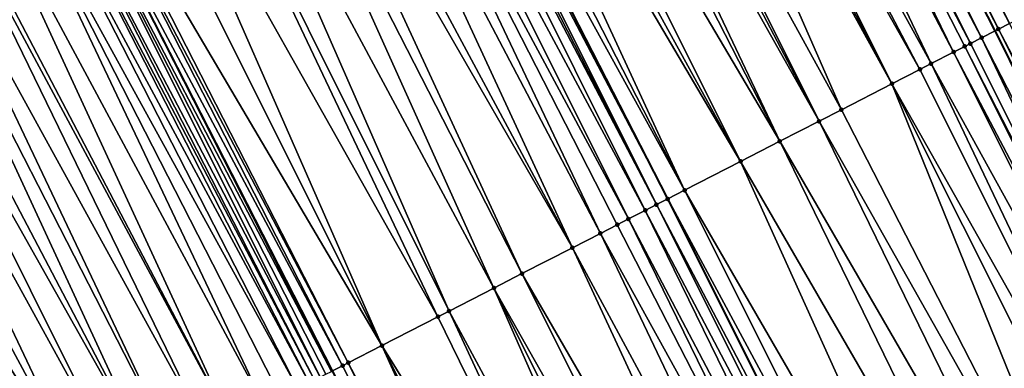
# Model space of a CAD drawing. Header units: feet. Extents: x 2004186 to 2014793, y 836912 to 864902.
# Tile 355 of 656: x 2010116 to 2010148, y 848503 to 848514. Entities that reach past the tile are written whole.
import ezdxf

# ---------------------------------------------------------------- set-up
doc = ezdxf.new("R2010")
doc.units = ezdxf.units.FT
doc.header["$LTSCALE"] = 100
doc.header["$MEASUREMENT"] = 0
for name, color, linetype, lineweight in [('EP_Travel Lane', 5, 'Continuous', 40), ('GPL_Skip Line', 2, 'Continuous', 40), ('Road Shots', 4, 'Continuous', 200), ('Road X-Section', 30, 'Continuous', 13)]:
    doc.layers.add(name, color=color, linetype=linetype, lineweight=lineweight)
doc.layers.add('I-77 SB_MM21-27-Surface-TIN', color=7, linetype='Continuous')

msp = doc.modelspace()

# ---------------------------------------------------------------- linework, layer by layer
at = {"layer": 'EP_Travel Lane'}
msp.add_polyline3d([(2010226.152270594, 848351.5306324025, 431.0596368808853), (2010217.611790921, 848369.7684313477, 431.003042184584), (2010208.997315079, 848387.8179519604, 430.9266833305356), (2010200.382830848, 848405.8674901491, 430.8562109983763), (2010191.768334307, 848423.9170541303, 430.7945311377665), (2010182.988971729, 848442.0748158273, 430.7348264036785), (2010174.091570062, 848459.9865653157, 430.6585878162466), (2010165.194158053, 848477.8983356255, 430.5893244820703), (2010156.296739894, 848495.8101183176, 430.5241777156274), (2010147.259371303, 848513.8251894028, 430.4477298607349), (2010138.152681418, 848531.6314415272, 430.3702636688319), (2010129.045940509, 848549.4377934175, 430.3274887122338), (2010119.939203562, 848567.2441375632, 430.2820293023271), (2010110.569408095, 848585.1130201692, 430.208047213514), (2010101.168451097, 848602.7657240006, 430.1428162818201)], dxfattribs=at)
at = {"layer": 'GPL_Skip Line'}
for points in [[(2010215.519128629, 848346.601391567, 430.5946012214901), (2010207.053911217, 848364.7211766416, 430.5414172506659), (2010198.430192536, 848382.7663136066, 430.4742536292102), (2010189.806490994, 848400.8114147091, 430.3949458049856), (2010181.182757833, 848418.8565819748, 430.3380431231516), (2010172.478275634, 848436.8624081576, 430.2722322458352), (2010163.59502872, 848454.7812046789, 430.2039886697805), (2010154.711774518, 848472.7000159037, 430.1406482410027), (2010145.828520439, 848490.6188268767, 430.0772240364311), (2010136.862724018, 848508.4959757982, 429.9985156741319), (2010127.74192482, 848526.2949927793, 429.9196532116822), (2010118.621085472, 848544.0940881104, 429.8680376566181), (2010109.500244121, 848561.8931873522, 429.8177818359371), (2010100.213436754, 848579.605537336, 429.7355131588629), (2010090.824792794, 848597.2647606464, 429.6626206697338), (2010081.436118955, 848614.924040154, 429.6102286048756)], [(2010204.601826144, 848341.5405152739, 430.1423739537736), (2010196.184079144, 848359.5248825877, 430.0913118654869), (2010187.594482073, 848377.586320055, 430.0224276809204), (2010179.004900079, 848395.6477258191, 429.9428828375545), (2010170.415280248, 848413.709211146, 429.890194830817), (2010161.808087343, 848431.5710309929, 429.8360841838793), (2010152.911226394, 848449.4830791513, 429.7680688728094), (2010144.014368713, 848467.3951207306, 429.6978289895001), (2010135.117502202, 848485.3071800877, 429.6335347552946), (2010126.21662445, 848503.0389576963, 429.5556429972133), (2010117.109927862, 848520.8452229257, 429.4827322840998), (2010108.00320422, 848538.6515410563, 429.4281994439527), (2010098.89648032, 848556.4578596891, 429.3738333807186), (2010089.689337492, 848574.0087241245, 429.278892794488), (2010080.28839136, 848591.6614075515, 429.2061529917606), (2010070.887408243, 848609.3141604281, 429.1588207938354)]]:
    msp.add_polyline3d(points, dxfattribs=at)
at = {"layer": 'I-77 SB_MM21-27-Surface-TIN', "color": 128, "linetype": 'ByBlock', "lineweight": -2}
for points in [[(2010138.776662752, 848531.9513662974, 430.4188203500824), (2010138.598690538, 848531.8601199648, 430.4057262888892), (2010147.719502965, 848514.0610771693, 430.4756114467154)], [(2010138.776662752, 848531.9513662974, 430.4188203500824), (2010147.719502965, 848514.0610771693, 430.4756114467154), (2010148.075456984, 848514.2435511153, 430.4952899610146)], [(2010138.064772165, 848531.5863843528, 430.367621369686), (2010137.886784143, 848531.4951688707, 430.3652557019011), (2010147.259371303, 848513.8251894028, 430.4477298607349)], [(2010138.064772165, 848531.5863843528, 430.367621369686), (2010147.259371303, 848513.8251894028, 430.4477298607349), (2010138.152681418, 848531.6314415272, 430.3702636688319)], [(2010138.24275579, 848531.6776084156, 430.3729710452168), (2010138.152681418, 848531.6314415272, 430.3702636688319), (2010147.36355797, 848513.8785856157, 430.4498097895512)], [(2010147.36355797, 848513.8785856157, 430.4498097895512), (2010138.152681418, 848531.6314415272, 430.3702636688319), (2010147.259371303, 848513.8251894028, 430.4477298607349)], [(2010138.420724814, 848531.768860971, 430.3882290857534), (2010138.24275579, 848531.6776084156, 430.3729710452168), (2010147.36355797, 848513.8785856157, 430.4498097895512)], [(2010138.598690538, 848531.8601199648, 430.4057262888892), (2010138.420724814, 848531.768860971, 430.3882290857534), (2010147.719502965, 848514.0610771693, 430.4756114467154)], [(2010138.420724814, 848531.768860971, 430.3882290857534), (2010147.36355797, 848513.8785856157, 430.4498097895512), (2010147.719502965, 848514.0610771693, 430.4756114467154)], [(2010137.530820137, 848531.3127144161, 430.3523553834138), (2010137.174850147, 848531.1302716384, 430.3435157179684), (2010146.47363562, 848513.4224735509, 430.4259300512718)], [(2010137.886784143, 848531.4951688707, 430.3652557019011), (2010137.530820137, 848531.3127144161, 430.3523553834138), (2010146.829599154, 848513.6049289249, 430.4391501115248)], [(2010137.530820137, 848531.3127144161, 430.3523553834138), (2010146.47363562, 848513.4224735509, 430.4259300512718), (2010146.829599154, 848513.6049289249, 430.4391501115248)], [(2010137.886784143, 848531.4951688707, 430.3652557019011), (2010146.829599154, 848513.6049289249, 430.4391501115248), (2010147.259371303, 848513.8251894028, 430.4477298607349)], [(2010137.174850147, 848531.1302716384, 430.3435157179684), (2010136.640905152, 848530.8565879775, 430.3234771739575), (2010145.939681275, 848513.1488081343, 430.4122360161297)], [(2010137.174850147, 848531.1302716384, 430.3435157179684), (2010146.2956489, 848513.3312555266, 430.4226803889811), (2010146.47363562, 848513.4224735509, 430.4259300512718)], [(2010137.174850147, 848531.1302716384, 430.3435157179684), (2010145.939681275, 848513.1488081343, 430.4122360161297), (2010146.2956489, 848513.3312555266, 430.4226803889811)], [(2010136.640905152, 848530.8565879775, 430.3234771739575), (2010135.573028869, 848530.3091939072, 430.2740979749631), (2010145.227760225, 848512.783885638, 430.3817104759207)], [(2010136.640905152, 848530.8565879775, 430.3234771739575), (2010145.227760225, 848512.783885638, 430.3817104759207), (2010145.939681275, 848513.1488081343, 430.4122360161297)], [(2010135.573028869, 848530.3091939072, 430.2740979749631), (2010135.039094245, 848530.0354900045, 430.2470201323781), (2010144.871805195, 848512.6014136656, 430.3627182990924)], [(2010135.573028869, 848530.3091939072, 430.2740979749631), (2010144.871805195, 848512.6014136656, 430.3627182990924), (2010145.227760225, 848512.783885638, 430.3817104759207)], [(2010135.039094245, 848530.0354900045, 430.2470201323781), (2010134.68313436, 848529.8530275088, 430.2313234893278), (2010143.981908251, 848512.1452520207, 430.3215969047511)], [(2010135.039094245, 848530.0354900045, 430.2470201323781), (2010143.981908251, 848512.1452520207, 430.3215969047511), (2010144.871805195, 848512.6014136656, 430.3627182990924)], [(2010134.68313436, 848529.8530275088, 430.2313234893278), (2010134.327171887, 848529.670570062, 430.2173826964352), (2010143.981908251, 848512.1452520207, 430.3215969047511)], [(2010134.327171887, 848529.670570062, 430.2173826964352), (2010132.725346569, 848528.8495002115, 430.1507054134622), (2010142.38008404, 848511.3241800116, 430.2541689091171)], [(2010134.327171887, 848529.670570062, 430.2173826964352), (2010142.38008404, 848511.3241800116, 430.2541689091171), (2010143.981908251, 848512.1452520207, 430.3215969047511)], [(2010132.725346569, 848528.8495002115, 430.1507054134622), (2010132.369385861, 848528.6670393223, 430.1355674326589), (2010141.668168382, 848510.9592469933, 430.219984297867)], [(2010132.725346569, 848528.8495002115, 430.1507054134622), (2010141.668168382, 848510.9592469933, 430.219984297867), (2010142.38008404, 848511.3241800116, 430.2541689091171)], [(2010132.369385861, 848528.6670393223, 430.1355674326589), (2010131.835447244, 848528.3933432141, 430.1112001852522), (2010141.668168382, 848510.9592469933, 430.219984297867)], [(2010131.301512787, 848528.1196389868, 430.0840094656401), (2010130.23364235, 848527.5722335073, 430.0306626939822), (2010140.422309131, 848510.3206275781, 430.1648094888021)], [(2010131.835447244, 848528.3933432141, 430.1112001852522), (2010131.301512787, 848528.1196389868, 430.0840094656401), (2010140.422309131, 848510.3206275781, 430.1648094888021)], [(2010131.835447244, 848528.3933432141, 430.1112001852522), (2010140.422309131, 848510.3206275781, 430.1648094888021), (2010141.668168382, 848510.9592469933, 430.219984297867)], [(2010130.23364235, 848527.5722335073, 430.0306626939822), (2010129.521717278, 848527.2073188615, 430.0028671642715), (2010139.176457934, 848509.6819924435, 430.1041683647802)], [(2010130.23364235, 848527.5722335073, 430.0306626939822), (2010139.176457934, 848509.6819924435, 430.1041683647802), (2010140.422309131, 848510.3206275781, 430.1648094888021)], [(2010129.521717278, 848527.2073188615, 430.0028671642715), (2010128.987779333, 848526.9336214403, 429.9780433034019), (2010139.176457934, 848509.6819924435, 430.1041683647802)], [(2010128.987779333, 848526.9336214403, 429.9780433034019), (2010128.275862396, 848526.5686909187, 429.9447269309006), (2010137.396658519, 848508.7696799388, 430.0256760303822)], [(2010128.987779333, 848526.9336214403, 429.9780433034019), (2010137.396658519, 848508.7696799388, 430.0256760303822), (2010139.176457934, 848509.6819924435, 430.1041683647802)], [(2010128.275862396, 848526.5686909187, 429.9447269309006), (2010127.74192482, 848526.2949927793, 429.9196532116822), (2010137.396658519, 848508.7696799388, 430.0256760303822)], [(2010127.563945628, 848526.2037600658, 429.9112953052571), (2010136.862724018, 848508.4959757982, 429.9985156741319), (2010127.74192482, 848526.2949927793, 429.9196532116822)], [(2010137.396658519, 848508.7696799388, 430.0256760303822), (2010127.74192482, 848526.2949927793, 429.9196532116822), (2010136.862724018, 848508.4959757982, 429.9985156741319)], [(2010127.207974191, 848526.0213201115, 429.9034375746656), (2010126.674022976, 848525.7476485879, 429.8876197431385), (2010136.150792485, 848508.1310737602, 429.9751044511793)], [(2010127.385961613, 848526.1125367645, 429.9062104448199), (2010127.207974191, 848526.0213201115, 429.9034375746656), (2010136.506760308, 848508.3135207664, 429.9854144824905)], [(2010127.207974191, 848526.0213201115, 429.9034375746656), (2010136.150792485, 848508.1310737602, 429.9751044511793), (2010136.506760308, 848508.3135207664, 429.9854144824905)], [(2010127.563945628, 848526.2037600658, 429.9112953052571), (2010127.385961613, 848526.1125367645, 429.9062104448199), (2010136.506760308, 848508.3135207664, 429.9854144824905)], [(2010127.563945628, 848526.2037600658, 429.9112953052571), (2010136.506760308, 848508.3135207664, 429.9854144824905), (2010136.862724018, 848508.4959757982, 429.9985156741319)], [(2010126.674022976, 848525.7476485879, 429.8876197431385), (2010126.140081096, 848525.4739588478, 429.8654669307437), (2010135.616842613, 848507.8573996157, 429.9583752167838)], [(2010126.674022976, 848525.7476485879, 429.8876197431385), (2010135.616842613, 848507.8573996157, 429.9583752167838), (2010136.150792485, 848508.1310737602, 429.9751044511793)], [(2010126.140081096, 848525.4739588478, 429.8654669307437), (2010125.428172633, 848525.1090117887, 429.8263996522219), (2010134.726950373, 848507.4012287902, 429.9140612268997)], [(2010126.140081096, 848525.4739588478, 429.8654669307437), (2010135.260879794, 848507.6749428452, 429.9446695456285), (2010135.616842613, 848507.8573996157, 429.9583752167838)], [(2010126.140081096, 848525.4739588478, 429.8654669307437), (2010134.726950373, 848507.4012287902, 429.9140612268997), (2010135.260879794, 848507.6749428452, 429.9446695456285)], [(2010125.428172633, 848525.1090117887, 429.8263996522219), (2010124.360296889, 848524.5616166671, 429.7766547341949), (2010133.837058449, 848506.9450573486, 429.8695329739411)], [(2010125.428172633, 848525.1090117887, 429.8263996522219), (2010133.837058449, 848506.9450573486, 429.8695329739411), (2010134.726950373, 848507.4012287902, 429.9140612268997)], [(2010124.360296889, 848524.5616166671, 429.7766547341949), (2010123.826354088, 848524.2879287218, 429.7551262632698), (2010133.837058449, 848506.9450573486, 429.8695329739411)], [(2010123.826354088, 848524.2879287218, 429.7551262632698), (2010123.114431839, 848523.9230085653, 429.72541442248), (2010132.235234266, 848506.1239852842, 429.8020858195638)], [(2010123.826354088, 848524.2879287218, 429.7551262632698), (2010132.235234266, 848506.1239852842, 429.8020858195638), (2010133.837058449, 848506.9450573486, 429.8695329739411)], [(2010123.114431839, 848523.9230085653, 429.72541442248), (2010121.86855452, 848523.2844244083, 429.6825008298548), (2010131.345323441, 848505.6678507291, 429.7703850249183)], [(2010123.114431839, 848523.9230085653, 429.72541442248), (2010131.345323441, 848505.6678507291, 429.7703850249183), (2010132.235234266, 848506.1239852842, 429.8020858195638)], [(2010121.86855452, 848523.2844244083, 429.6825008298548), (2010120.978658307, 848522.8282613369, 429.6408833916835), (2010129.921488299, 848504.9379921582, 429.7046120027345)], [(2010121.86855452, 848523.2844244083, 429.6825008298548), (2010129.921488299, 848504.9379921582, 429.7046120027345), (2010131.345323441, 848505.6678507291, 429.7703850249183)], [(2010120.978658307, 848522.8282613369, 429.6408833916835), (2010119.732795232, 848522.1896493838, 429.588303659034), (2010129.565525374, 848504.7555355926, 429.6909774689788)], [(2010120.978658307, 848522.8282613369, 429.6408833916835), (2010129.565525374, 848504.7555355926, 429.6909774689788), (2010129.921488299, 848504.9379921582, 429.7046120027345)], [(2010119.732795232, 848522.1896493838, 429.588303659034), (2010118.842887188, 848521.7335093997, 429.5547148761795), (2010127.785711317, 848503.8432516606, 429.6224216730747)], [(2010119.732795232, 848522.1896493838, 429.588303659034), (2010127.785711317, 848503.8432516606, 429.6224216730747), (2010129.565525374, 848504.7555355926, 429.6909774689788)], [(2010118.842887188, 848521.7335093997, 429.5547148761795), (2010117.59700751, 848521.0949298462, 429.5134022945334), (2010127.785711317, 848503.8432516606, 429.6224216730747)], [(2010117.419029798, 848521.0036942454, 429.504040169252), (2010117.109927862, 848520.8452229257, 429.4827322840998), (2010126.539834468, 848503.2046665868, 429.5791893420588)], [(2010117.59700751, 848521.0949298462, 429.5134022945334), (2010117.419029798, 848521.0036942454, 429.504040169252), (2010126.717813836, 848503.2958989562, 429.58742764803)], [(2010117.419029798, 848521.0036942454, 429.504040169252), (2010126.539834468, 848503.2046665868, 429.5791893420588), (2010126.717813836, 848503.2958989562, 429.58742764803)], [(2010117.59700751, 848521.0949298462, 429.5134022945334), (2010126.717813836, 848503.2958989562, 429.58742764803), (2010127.785711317, 848503.8432516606, 429.6224216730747)], [(2010116.88510951, 848520.7299623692, 429.4672344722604), (2010116.529154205, 848520.5474909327, 429.4484286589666), (2010125.827934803, 848502.8397023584, 429.5341512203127)], [(2010116.88510951, 848520.7299623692, 429.4672344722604), (2010126.183889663, 848503.022174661, 429.5532582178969), (2010117.109927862, 848520.8452229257, 429.4827322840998)], [(2010116.88510951, 848520.7299623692, 429.4672344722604), (2010126.005914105, 848502.9309348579, 429.542434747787), (2010126.183889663, 848503.022174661, 429.5532582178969)], [(2010116.88510951, 848520.7299623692, 429.4672344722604), (2010125.827934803, 848502.8397023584, 429.5341512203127), (2010126.005914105, 848502.9309348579, 429.542434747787)], [(2010126.183889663, 848503.022174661, 429.5532582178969), (2010126.21662445, 848503.0389576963, 429.5556429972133), (2010117.109927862, 848520.8452229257, 429.4827322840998)], [(2010126.539834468, 848503.2046665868, 429.5791893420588), (2010117.109927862, 848520.8452229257, 429.4827322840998), (2010126.21662445, 848503.0389576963, 429.5556429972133)], [(2010116.351172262, 848520.4562635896, 429.4419381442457), (2010115.995217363, 848520.2737913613, 429.4228570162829), (2010125.47196608, 848502.657257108, 429.5244516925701)], [(2010116.529154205, 848520.5474909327, 429.4484286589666), (2010116.351172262, 848520.4562635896, 429.4419381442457), (2010125.649948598, 848502.7484833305, 429.5305524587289)], [(2010116.351172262, 848520.4562635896, 429.4419381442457), (2010125.47196608, 848502.657257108, 429.5244516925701), (2010125.649948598, 848502.7484833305, 429.5305524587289)], [(2010116.529154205, 848520.5474909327, 429.4484286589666), (2010125.649948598, 848502.7484833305, 429.5305524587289), (2010125.827934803, 848502.8397023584, 429.5341512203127)], [(2010115.461280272, 848520.0000922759, 429.3974544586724), (2010114.571387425, 848519.5439226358, 429.3535526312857), (2010124.048138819, 848501.9273831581, 429.4533305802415)], [(2010115.995217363, 848520.2737913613, 429.4228570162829), (2010115.461280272, 848520.0000922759, 429.3974544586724), (2010125.116008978, 848502.47478918, 429.5068659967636)], [(2010115.461280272, 848520.0000922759, 429.3974544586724), (2010124.582083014, 848502.2010683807, 429.4739123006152), (2010125.116008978, 848502.47478918, 429.5068659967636)], [(2010115.461280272, 848520.0000922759, 429.3974544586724), (2010124.048138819, 848501.9273831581, 429.4533305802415), (2010124.582083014, 848502.2010683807, 429.4739123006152)], [(2010115.995217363, 848520.2737913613, 429.4228570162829), (2010125.116008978, 848502.47478918, 429.5068659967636), (2010125.47196608, 848502.657257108, 429.5244516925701)], [(2010114.571387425, 848519.5439226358, 429.3535526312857), (2010113.681479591, 848519.0877822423, 429.3198215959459), (2010122.980253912, 848501.3800059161, 429.4098035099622)], [(2010114.571387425, 848519.5439226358, 429.3535526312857), (2010122.980253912, 848501.3800059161, 429.4098035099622), (2010124.048138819, 848501.9273831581, 429.4533305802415)], [(2010113.681479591, 848519.0877822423, 429.3198215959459), (2010113.503500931, 848518.9965484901, 429.3111023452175), (2010122.980253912, 848501.3800059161, 429.4098035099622)], [(2010113.503500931, 848518.9965484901, 429.3111023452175), (2010112.613618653, 848518.5403582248, 429.260028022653), (2010122.268337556, 848501.0150742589, 429.3760921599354)], [(2010113.503500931, 848518.9965484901, 429.3111023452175), (2010122.268337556, 848501.0150742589, 429.3760921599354), (2010122.980253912, 848501.3800059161, 429.4098035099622)], [(2010112.613618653, 848518.5403582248, 429.260028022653), (2010112.079678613, 848518.266664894, 429.2366266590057), (2010121.200476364, 848500.4676507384, 429.3164715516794)], [(2010112.613618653, 848518.5403582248, 429.260028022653), (2010121.200476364, 848500.4676507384, 429.3164715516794), (2010122.268337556, 848501.0150742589, 429.3760921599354)], [(2010112.079678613, 848518.266664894, 429.2366266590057), (2010111.189766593, 848517.8105326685, 429.2057359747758), (2010120.488553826, 848500.1027311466, 429.286956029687)], [(2010112.079678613, 848518.266664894, 429.2366266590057), (2010120.488553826, 848500.1027311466, 429.286956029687), (2010121.200476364, 848500.4676507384, 429.3164715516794)], [(2010111.189766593, 848517.8105326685, 429.2057359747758), (2010110.655824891, 848517.536842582, 429.1834628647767), (2010120.488553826, 848500.1027311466, 429.286956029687)], [(2010110.655824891, 848517.536842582, 429.1834628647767), (2010109.943905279, 848517.1719172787, 429.1519611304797), (2010119.598643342, 848499.6465959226, 429.2550226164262)], [(2010110.655824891, 848517.536842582, 429.1834628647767), (2010119.598643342, 848499.6465959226, 429.2550226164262), (2010120.488553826, 848500.1027311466, 429.286956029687)], [(2010109.943905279, 848517.1719172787, 429.1519611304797), (2010109.053996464, 848516.7157787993, 429.1188956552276), (2010118.530764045, 848499.0992077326, 429.2076883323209)], [(2010109.943905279, 848517.1719172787, 429.1519611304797), (2010118.530764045, 848499.0992077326, 429.2076883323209), (2010119.598643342, 848499.6465959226, 429.2550226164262)], [(2010109.053996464, 848516.7157787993, 429.1188956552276), (2010107.808141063, 848516.0771518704, 429.0611080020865), (2010118.530764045, 848499.0992077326, 429.2076883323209)], [(2010107.808141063, 848516.0771518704, 429.0611080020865), (2010116.217004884, 848497.9132403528, 429.1191678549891), (2010118.530764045, 848499.0992077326, 429.2076883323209)], [(2010147.719502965, 848514.0610771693, 430.4756114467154), (2010147.36355797, 848513.8785856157, 430.4498097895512), (2010156.758327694, 848496.0390958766, 430.5630787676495)], [(2010146.829599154, 848513.6049289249, 430.4391501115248), (2010156.041635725, 848495.6836347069, 430.5199829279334), (2010147.259371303, 848513.8251894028, 430.4477298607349)], [(2010147.36355797, 848513.8785856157, 430.4498097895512), (2010147.259371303, 848513.8251894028, 430.4477298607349), (2010156.400002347, 848495.8613236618, 430.527647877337)], [(2010156.22082229, 848495.7724726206, 430.521626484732), (2010156.296739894, 848495.8101183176, 430.5241777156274), (2010147.259371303, 848513.8251894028, 430.4477298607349)], [(2010156.400002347, 848495.8613236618, 430.527647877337), (2010147.259371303, 848513.8251894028, 430.4477298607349), (2010156.296739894, 848495.8101183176, 430.5241777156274)], [(2010156.22082229, 848495.7724726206, 430.521626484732), (2010147.259371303, 848513.8251894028, 430.4477298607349), (2010156.041635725, 848495.6836347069, 430.5199829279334)], [(2010147.36355797, 848513.8785856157, 430.4498097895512), (2010156.400002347, 848495.8613236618, 430.527647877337), (2010156.758327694, 848496.0390958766, 430.5630787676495)], [(2010146.47363562, 848513.4224735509, 430.4259300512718), (2010146.2956489, 848513.3312555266, 430.4226803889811), (2010155.504097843, 848495.4170769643, 430.5003782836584)], [(2010146.829599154, 848513.6049289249, 430.4391501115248), (2010146.47363562, 848513.4224735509, 430.4259300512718), (2010155.504097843, 848495.4170769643, 430.5003782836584)], [(2010146.829599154, 848513.6049289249, 430.4391501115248), (2010155.504097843, 848495.4170769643, 430.5003782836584), (2010156.041635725, 848495.6836347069, 430.5199829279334)], [(2010145.939681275, 848513.1488081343, 430.4122360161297), (2010145.227760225, 848512.783885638, 430.3817104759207), (2010154.966553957, 848495.1505313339, 430.48481300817)], [(2010146.2956489, 848513.3312555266, 430.4226803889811), (2010145.939681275, 848513.1488081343, 430.4122360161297), (2010155.324914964, 848495.3282316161, 430.4962554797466)], [(2010145.939681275, 848513.1488081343, 430.4122360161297), (2010154.966553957, 848495.1505313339, 430.48481300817), (2010155.324914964, 848495.3282316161, 430.4962554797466)], [(2010146.2956489, 848513.3312555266, 430.4226803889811), (2010155.324914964, 848495.3282316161, 430.4962554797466), (2010155.504097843, 848495.4170769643, 430.5003782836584)], [(2010144.871805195, 848512.6014136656, 430.3627182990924), (2010143.981908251, 848512.1452520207, 430.3215969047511), (2010153.891490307, 848494.6173914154, 430.4374556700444)], [(2010145.227760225, 848512.783885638, 430.3817104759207), (2010144.871805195, 848512.6014136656, 430.3627182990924), (2010153.891490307, 848494.6173914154, 430.4374556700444)], [(2010145.227760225, 848512.783885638, 430.3817104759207), (2010153.891490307, 848494.6173914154, 430.4374556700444), (2010154.966553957, 848495.1505313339, 430.48481300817)], [(2010143.981908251, 848512.1452520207, 430.3215969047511), (2010142.38008404, 848511.3241800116, 430.2541689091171), (2010151.562180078, 848493.462266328, 430.3386510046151)], [(2010143.981908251, 848512.1452520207, 430.3215969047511), (2010152.995603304, 848494.1731094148, 430.3984131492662), (2010153.891490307, 848494.6173914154, 430.4374556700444)], [(2010143.981908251, 848512.1452520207, 430.3215969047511), (2010151.562180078, 848493.462266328, 430.3386510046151), (2010152.995603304, 848494.1731094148, 430.3984131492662)], [(2010142.38008404, 848511.3241800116, 430.2541689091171), (2010141.668168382, 848510.9592469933, 430.219984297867), (2010151.562180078, 848493.462266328, 430.3386510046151)], [(2010141.668168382, 848510.9592469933, 430.219984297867), (2010140.422309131, 848510.3206275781, 430.1648094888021), (2010150.487119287, 848492.929120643, 430.2893706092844)], [(2010141.668168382, 848510.9592469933, 430.219984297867), (2010150.487119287, 848492.929120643, 430.2893706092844), (2010151.562180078, 848493.462266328, 430.3386510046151)], [(2010140.422309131, 848510.3206275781, 430.1648094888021), (2010139.176457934, 848509.6819924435, 430.1041683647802), (2010149.232886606, 848492.3071074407, 430.2285743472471)], [(2010140.422309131, 848510.3206275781, 430.1648094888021), (2010149.232886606, 848492.3071074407, 430.2285743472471), (2010150.487119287, 848492.929120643, 430.2893706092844)], [(2010139.176457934, 848509.6819924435, 430.1041683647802), (2010137.396658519, 848508.7696799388, 430.0256760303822), (2010147.441121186, 848491.418526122, 430.144714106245)], [(2010139.176457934, 848509.6819924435, 430.1041683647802), (2010147.441121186, 848491.418526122, 430.144714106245), (2010149.232886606, 848492.3071074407, 430.2285743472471)], [(2010137.396658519, 848508.7696799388, 430.0256760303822), (2010136.862724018, 848508.4959757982, 429.9985156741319), (2010146.366051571, 848490.8853982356, 430.1013694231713)], [(2010137.396658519, 848508.7696799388, 430.0256760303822), (2010146.366051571, 848490.8853982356, 430.1013694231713), (2010147.441121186, 848491.418526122, 430.144714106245)], [(2010136.506760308, 848508.3135207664, 429.9854144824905), (2010145.828520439, 848490.6188268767, 430.0772240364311), (2010136.862724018, 848508.4959757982, 429.9985156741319)], [(2010146.366051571, 848490.8853982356, 430.1013694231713), (2010136.862724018, 848508.4959757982, 429.9985156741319), (2010145.828520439, 848490.6188268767, 430.0772240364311)], [(2010136.150792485, 848508.1310737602, 429.9751044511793), (2010135.616842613, 848507.8573996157, 429.9583752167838), (2010144.932618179, 848490.1745756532, 430.048445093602)], [(2010136.506760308, 848508.3135207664, 429.9854144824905), (2010136.150792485, 848508.1310737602, 429.9751044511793), (2010145.470166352, 848490.4411126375, 430.0611271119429)], [(2010136.150792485, 848508.1310737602, 429.9751044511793), (2010144.932618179, 848490.1745756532, 430.048445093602), (2010145.470166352, 848490.4411126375, 430.0611271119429)], [(2010136.506760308, 848508.3135207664, 429.9854144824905), (2010145.470166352, 848490.4411126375, 430.0611271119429), (2010145.828520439, 848490.6188268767, 430.0772240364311)], [(2010135.616842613, 848507.8573996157, 429.9583752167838), (2010135.260879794, 848507.6749428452, 429.9446695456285), (2010144.395076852, 848489.9080248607, 430.031158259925)], [(2010135.616842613, 848507.8573996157, 429.9583752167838), (2010144.395076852, 848489.9080248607, 430.031158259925), (2010144.932618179, 848490.1745756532, 430.048445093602)], [(2010135.260879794, 848507.6749428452, 429.9446695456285), (2010134.726950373, 848507.4012287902, 429.9140612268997), (2010144.395076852, 848489.9080248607, 430.031158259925)], [(2010134.726950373, 848507.4012287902, 429.9140612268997), (2010133.837058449, 848506.9450573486, 429.8695329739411), (2010143.320023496, 848489.3748641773, 429.9768762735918)], [(2010134.726950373, 848507.4012287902, 429.9140612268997), (2010143.320023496, 848489.3748641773, 429.9768762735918), (2010144.395076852, 848489.9080248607, 430.031158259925)], [(2010133.837058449, 848506.9450573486, 429.8695329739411), (2010132.235234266, 848506.1239852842, 429.8020858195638), (2010142.244962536, 848488.8417188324, 429.9277093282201)], [(2010133.837058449, 848506.9450573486, 429.8695329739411), (2010142.244962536, 848488.8417188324, 429.9277093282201), (2010143.320023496, 848489.3748641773, 429.9768762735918)], [(2010132.235234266, 848506.1239852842, 429.8020858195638), (2010131.345323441, 848505.6678507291, 429.7703850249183), (2010141.169896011, 848488.3085847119, 429.8822856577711)], [(2010132.235234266, 848506.1239852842, 429.8020858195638), (2010141.169896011, 848488.3085847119, 429.8822856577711), (2010142.244962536, 848488.8417188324, 429.9277093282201)], [(2010131.345323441, 848505.6678507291, 429.7703850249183), (2010129.921488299, 848504.9379921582, 429.7046120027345), (2010139.378123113, 848487.4200184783, 429.8034559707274)], [(2010131.345323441, 848505.6678507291, 429.7703850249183), (2010140.274004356, 848487.8643120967, 429.846372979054), (2010141.169896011, 848488.3085847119, 429.8822856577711)], [(2010131.345323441, 848505.6678507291, 429.7703850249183), (2010139.378123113, 848487.4200184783, 429.8034559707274), (2010140.274004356, 848487.8643120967, 429.846372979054)], [(2010129.565525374, 848504.7555355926, 429.6909774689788), (2010127.785711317, 848503.8432516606, 429.6224216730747), (2010138.303049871, 848486.8868979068, 429.762550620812)], [(2010129.921488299, 848504.9379921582, 429.7046120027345), (2010129.565525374, 848504.7555355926, 429.6909774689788), (2010138.303049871, 848486.8868979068, 429.762550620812)], [(2010129.921488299, 848504.9379921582, 429.7046120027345), (2010138.303049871, 848486.8868979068, 429.762550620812), (2010139.378123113, 848487.4200184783, 429.8034559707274)], [(2010127.785711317, 848503.8432516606, 429.6224216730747), (2010126.717813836, 848503.2958989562, 429.58742764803), (2010135.973725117, 848485.7318021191, 429.6735168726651)], [(2010127.785711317, 848503.8432516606, 429.6224216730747), (2010136.690444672, 848486.0872076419, 429.6980553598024), (2010138.303049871, 848486.8868979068, 429.762550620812)], [(2010127.785711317, 848503.8432516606, 429.6224216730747), (2010135.973725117, 848485.7318021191, 429.6735168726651), (2010136.690444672, 848486.0872076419, 429.6980553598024)], [(2010126.539834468, 848503.2046665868, 429.5791893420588), (2010126.21662445, 848503.0389576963, 429.5556429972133), (2010135.436189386, 848485.4652400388, 429.6524657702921)], [(2010126.717813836, 848503.2958989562, 429.58742764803), (2010126.539834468, 848503.2046665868, 429.5791893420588), (2010135.436189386, 848485.4652400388, 429.6524657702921)], [(2010126.717813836, 848503.2958989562, 429.58742764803), (2010135.436189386, 848485.4652400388, 429.6524657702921), (2010135.973725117, 848485.7318021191, 429.6735168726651)]]:
    msp.add_3dface(points, dxfattribs=at)
at = {"layer": 'Road Shots', "lineweight": 100}
for p in [(2010147.36355797, 848513.8785856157, 430.4498097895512), (2010146.47363562, 848513.4224735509, 430.4259300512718), (2010146.829599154, 848513.6049289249, 430.4391501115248), (2010145.939681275, 848513.1488081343, 430.4122360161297), (2010146.2956489, 848513.3312555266, 430.4226803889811), (2010144.871805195, 848512.6014136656, 430.3627182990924), (2010145.227760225, 848512.783885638, 430.3817104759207), (2010143.981908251, 848512.1452520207, 430.3215969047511), (2010142.38008404, 848511.3241800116, 430.2541689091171), (2010141.668168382, 848510.9592469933, 430.219984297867), (2010140.422309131, 848510.3206275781, 430.1648094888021), (2010139.176457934, 848509.6819924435, 430.1041683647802), (2010137.396658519, 848508.7696799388, 430.0256760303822), (2010136.862724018, 848508.4959757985, 429.9985156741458), (2010136.150792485, 848508.1310737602, 429.9751044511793), (2010136.506760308, 848508.3135207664, 429.9854144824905), (2010135.616842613, 848507.8573996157, 429.9583752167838), (2010135.260879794, 848507.6749428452, 429.9446695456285), (2010134.726950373, 848507.4012287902, 429.9140612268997), (2010133.837058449, 848506.9450573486, 429.8695329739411), (2010132.235234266, 848506.1239852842, 429.8020858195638), (2010131.345323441, 848505.6678507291, 429.7703850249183), (2010129.565525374, 848504.7555355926, 429.6909774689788), (2010129.921488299, 848504.9379921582, 429.7046120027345), (2010127.785711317, 848503.8432516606, 429.6224216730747), (2010126.539834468, 848503.2046665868, 429.5791893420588), (2010126.717813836, 848503.2958989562, 429.58742764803)]:
    msp.add_point(p, dxfattribs=at)
at = {"layer": 'Road X-Section', "extrusion": (0.4560410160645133, -0.8899528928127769, 0.003231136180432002), "elevation": 161553.6561192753, "flags": 128}
msp.add_lwpolyline([(2175863.551029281, -93.17698445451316), (2175864.151029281, -93.1500937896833), (2175864.951029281, -93.12336705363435), (2175865.751029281, -93.09970375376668), (2175866.351029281, -93.07520845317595), (2175866.751029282, -93.05866272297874), (2175867.751029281, -93.03227506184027), (2175867.951029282, -93.0285354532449), (2175868.751029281, -93.02602656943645), (2175868.951029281, -93.01888272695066), (2175869.551029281, -92.98294724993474), (2175869.951029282, -92.96677885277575), (2175870.751029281, -92.94124053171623), (2175872.151029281, -92.88345257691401), (2175873.151029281, -92.85038692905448), (2175873.951029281, -92.81888503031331), (2175874.551029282, -92.79661180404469), (2175875.551029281, -92.76572095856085), (2175876.151029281, -92.74231947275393), (2175877.151029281, -92.6912448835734), (2175877.351029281, -92.68252558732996), (2175878.351029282, -92.64879437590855), (2175879.351029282, -92.60489231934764), (2175879.951029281, -92.57948962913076), (2175880.351029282, -92.56040840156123), (2175880.551029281, -92.55391785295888), (2175880.951029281, -92.5351119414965), (2175881.551029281, -92.49830605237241), (2175881.751029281, -92.48894387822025), (2175883.151029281, -92.44763108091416), (2175884.151029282, -92.41404212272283), (2175885.551029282, -92.36146211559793), (2175886.551029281, -92.31984446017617), (2175887.951029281, -92.27693064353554), (2175888.751029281, -92.24721864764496), (2175889.351029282, -92.22569006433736), (2175890.551029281, -92.17594488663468), (2175891.351029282, -92.13687740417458), (2175891.951029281, -92.11472447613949), (2175892.551029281, -92.09890656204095), (2175892.751029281, -92.09613367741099), (2175892.951029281, -92.09104879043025), (2175893.751029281, -92.05761699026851), (2175894.551029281, -92.02430044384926), (2175895.151029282, -91.99947645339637), (2175895.951029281, -91.97168077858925), (2175897.151029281, -91.91833372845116), (2175897.751029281, -91.89114286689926), (2175898.351029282, -91.86677549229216), (2175898.751029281, -91.85163743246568), (2175900.551029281, -91.78495980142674), (2175900.951029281, -91.77101893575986), (2175901.351029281, -91.75532221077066), (2175901.951029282, -91.72824422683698), (2175903.151029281, -91.67886477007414), (2175903.751029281, -91.65882612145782), (2175904.151029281, -91.64998640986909), (2175904.551029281, -91.63708602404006), (2175904.751029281, -91.63472034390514), (2175904.951029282, -91.62937064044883), (2175905.151029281, -91.61411252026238), (2175905.351029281, -91.59661522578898), (2175905.551029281, -91.58352109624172), (2175905.751029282, -91.5734871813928), (2175905.951029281, -91.56593064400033), (2175906.151029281, -91.56058670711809), (2175906.551029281, -91.55526720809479), (2175906.751029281, -91.54943539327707), (2175906.951029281, -91.5400818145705), (2175907.351029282, -91.51501498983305), (2175907.551029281, -91.50606685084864), (2175908.151029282, -91.48799425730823), (2175908.751029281, -91.47327682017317), (2175909.151029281, -91.4607666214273), (2175909.951029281, -91.43918981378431), (2175910.951029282, -91.40553921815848), (2175911.751029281, -91.3793227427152), (2175912.751029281, -91.34490281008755), (2175913.551029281, -91.32006620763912)], dxfattribs=at)
at = {"layer": 'Road X-Section', "extrusion": (0.4560410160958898, -0.8899528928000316, 0.003231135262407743), "elevation": 161573.6561927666, "flags": 128}
msp.add_lwpolyline([(2175862.951023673, -93.16937627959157), (2175863.751023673, -93.14224499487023), (2175864.551023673, -93.104438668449), (2175865.351023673, -93.07441834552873), (2175865.951023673, -93.05650020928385), (2175867.151023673, -93.03368290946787), (2175867.751023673, -93.0155474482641), (2175868.151023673, -93.0075152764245), (2175868.351023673, -93.00780445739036), (2175868.551023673, -93.01177242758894), (2175868.751023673, -93.0102372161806), (2175869.351023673, -92.97458127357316), (2175869.951023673, -92.9476553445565), (2175872.551023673, -92.85913440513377), (2175873.751023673, -92.81179987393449), (2175874.751023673, -92.77986629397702), (2175875.551023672, -92.75035061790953), (2175876.751023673, -92.6907296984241), (2175877.551023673, -92.65701817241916), (2175878.751023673, -92.6134908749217), (2175879.351023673, -92.59290904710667), (2175879.951023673, -92.55995517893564), (2175880.351023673, -92.54236939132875), (2175880.551023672, -92.53626859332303), (2175880.751023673, -92.53266981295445), (2175880.951023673, -92.52438624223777), (2175881.151023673, -92.51356271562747), (2175881.551023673, -92.48763145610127), (2175881.751023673, -92.47939310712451), (2175882.951023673, -92.44439889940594), (2175884.951023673, -92.37584274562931), (2175885.351023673, -92.3622081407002), (2175886.951023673, -92.29643477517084), (2175887.951023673, -92.26473381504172), (2175889.751023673, -92.19728630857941), (2175890.751023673, -92.15275782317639), (2175891.351023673, -92.12214934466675), (2175891.751023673, -92.10844360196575), (2175892.351023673, -92.0917142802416), (2175892.751023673, -92.0814041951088), (2175893.151023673, -92.06830293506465), (2175893.751023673, -92.04114243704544), (2175895.751023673, -91.96264969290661), (2175897.151023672, -91.90200825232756), (2175898.551023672, -91.8468331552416), (2175899.351023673, -91.81264836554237), (2175901.151023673, -91.74522001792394), (2175902.151023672, -91.7040984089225), (2175902.551023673, -91.68510613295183), (2175903.351023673, -91.65458043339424), (2175903.751023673, -91.64413600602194), (2175903.951023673, -91.64088632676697), (2175904.351023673, -91.62766619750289), (2175904.951023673, -91.61700646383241), (2175905.351023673, -91.59120467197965), (2175905.751023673, -91.57152605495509), (2175905.951023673, -91.56747209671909), (2175906.151023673, -91.56023513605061), (2175906.351023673, -91.55516131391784), (2175906.551023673, -91.55280328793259), (2175906.751023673, -91.54795126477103), (2175906.951023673, -91.54062712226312), (2175907.351023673, -91.51709980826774), (2175907.551023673, -91.50914138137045), (2175908.151023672, -91.49558946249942), (2175908.751023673, -91.47099091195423), (2175908.951023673, -91.46660094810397), (2175909.351023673, -91.4539646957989), (2175909.551023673, -91.44999657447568), (2175910.151023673, -91.42818119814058), (2175911.151023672, -91.40020496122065), (2175911.751023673, -91.37935808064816), (2175912.151023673, -91.3664597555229), (2175913.351023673, -91.32544179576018)], dxfattribs=at)

doc.saveas('drawing.dxf')
